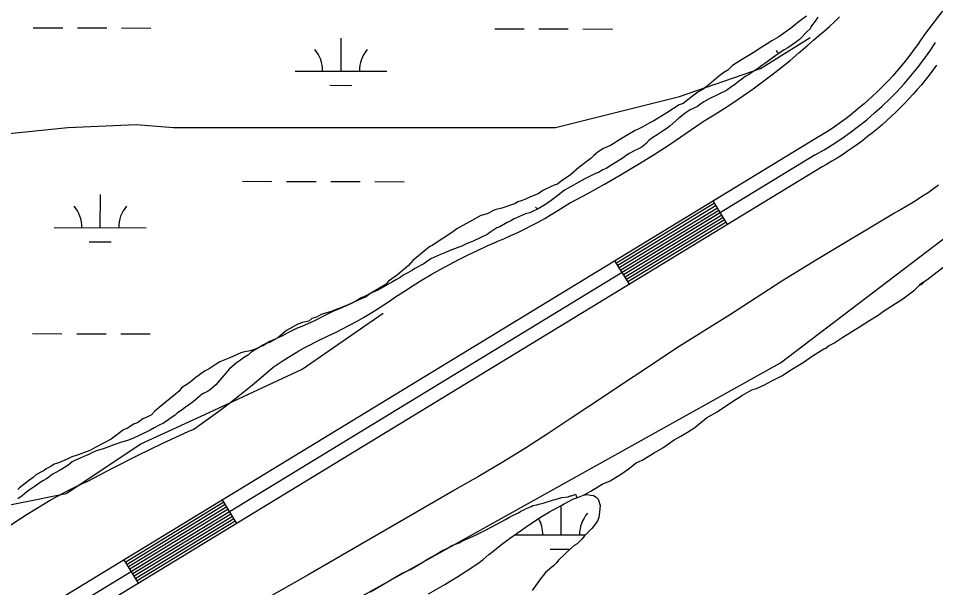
# Model space of a CAD drawing. Extents: x 3180038 to 3217926, y 922069 to 947485.
# Drawn here: x 3193291 to 3194289, y 935209 to 935828 of the extents above; entities that cross this region are included whole.
import ezdxf

# ---------------------------------------------------------------- set-up
doc = ezdxf.new("R2010")
doc.units = 0
for name, color, linetype in [('V-LEVE-TOET', 7, 'Continuous'), ('V-ROAD-CNTR', 7, 'Continuous'), ('V-SITE-VEGE', 7, 'Continuous'), ('V-TOPO-SHOR', 7, 'Continuous'), ('V-WETL-SWMP', 7, 'Continuous')]:
    doc.layers.add(name, color=color, linetype=linetype)

msp = doc.modelspace()

# ---------------------------------------------------------------- linework, layer by layer
at = {"layer": 'V-LEVE-TOET'}
for points in [[(3193360.51, 935322.55), (3193366.47, 935325.33), (3193366.47, 935325.33), (3193393.37, 935339.48), (3193420.51, 935353.17), (3193447.89, 935366.38), (3193475.5, 935379.1), (3193481.49, 935381.79), (3193481.49, 935381.79), (3193494.59, 935390.96), (3193507.52, 935400.35), (3193520.29, 935409.97), (3193532.88, 935419.81), (3193545.3, 935429.87), (3193557.55, 935440.15), (3193567.78, 935449.02), (3193567.78, 935449.02), (3193573.29, 935452.76), (3193578.86, 935456.41), (3193584.49, 935459.97), (3193590.19, 935463.42), (3193595.94, 935466.78), (3193601.75, 935470.03), (3193607.62, 935473.19), (3193613.53, 935476.24), (3193619.51, 935479.19), (3193625.53, 935482.04), (3193627.86, 935483.11), (3193627.86, 935483.11), (3193635.65, 935486.87), (3193643.37, 935490.76), (3193651.03, 935494.79), (3193658.61, 935498.94), (3193666.13, 935503.23), (3193673.57, 935507.64), (3193680.93, 935512.18), (3193688.21, 935516.84), (3193695.41, 935521.63), (3193701.15, 935525.57), (3193701.15, 935525.57), (3193710.63, 935531.88), (3193720.23, 935538.01), (3193729.93, 935543.98), (3193739.74, 935549.78), (3193749.64, 935555.4), (3193759.64, 935560.85), (3193769.74, 935566.13), (3193779.92, 935571.23), (3193790.19, 935576.15), (3193800.55, 935580.89), (3193810.99, 935585.45), (3193811.39, 935585.62), (3193811.39, 935585.62), (3193818.99, 935588.85), (3193826.53, 935592.22), (3193834, 935595.71), (3193841.42, 935599.33), (3193848.77, 935603.08), (3193856.06, 935606.96), (3193863.27, 935610.97), (3193870.42, 935615.1), (3193877.49, 935619.35), (3193884.49, 935623.73), (3193891.41, 935628.23), (3193891.6, 935628.35), (3193891.6, 935628.35), (3193910.11, 935638.13), (3193928.44, 935648.23), (3193946.59, 935658.64), (3193964.55, 935669.38), (3193982.33, 935680.42), (3193999.91, 935691.77), (3194017.29, 935703.43), (3194034.46, 935715.39), (3194036.85, 935717.09), (3194036.85, 935717.09), (3194047.71, 935723.65), (3194058.45, 935730.4), (3194069.08, 935737.33), (3194079.58, 935744.45), (3194089.96, 935751.76), (3194100.2, 935759.24), (3194110.32, 935766.9), (3194120.3, 935774.74), (3194130.14, 935782.74), (3194139.84, 935790.92), (3194149.4, 935799.27), (3194155.5, 935804.76), (3194155.5, 935804.76), (3194161.4, 935809.62), (3194167.2, 935814.59), (3194172.93, 935819.66), (3194178.56, 935824.82), (3194184.1, 935830.09)], [(3194291.77, 935647.05), (3194286.05, 935642.92), (3194280.26, 935638.88), (3194274.4, 935634.94), (3194268.48, 935631.11), (3194262.49, 935627.38), (3194256.43, 935623.76), (3194250.32, 935620.24), (3194244.14, 935616.83), (3194243.85, 935616.68), (3194243.85, 935616.68), (3194159.63, 935566.33), (3194121.39, 935542.81), (3194121.39, 935542.81), (3194065.52, 935506.52), (3194009.46, 935471.44), (3194009.46, 935471.44), (3193910.1, 935405.78), (3193891.96, 935393.62), (3193891.96, 935393.62), (3193867.25, 935377.15), (3193842.25, 935361.12), (3193816.98, 935345.52), (3193791.44, 935330.37), (3193765.64, 935315.67), (3193765.35, 935315.51), (3193765.35, 935315.51), (3193606.66, 935223.69), (3193606.66, 935223.69), (3193500.07, 935163.28)], [(3193194.91, 935205.65), (3193201.98, 935212.48), (3193209.16, 935219.18), (3193216.46, 935225.76), (3193223.88, 935232.2), (3193231.41, 935238.52), (3193239.05, 935244.71), (3193244.39, 935248.91), (3193244.39, 935248.91), (3193252.06, 935255.09), (3193259.83, 935261.14), (3193267.71, 935267.04), (3193275.68, 935272.81), (3193283.76, 935278.44), (3193291.94, 935283.93), (3193300.2, 935289.28), (3193308.56, 935294.48), (3193317.01, 935299.53), (3193325.55, 935304.44), (3193334.17, 935309.19), (3193342.88, 935313.8), (3193351.66, 935318.25), (3193360.51, 935322.55)]]:
    msp.add_lwpolyline(points, dxfattribs=at)
at = {"layer": 'V-ROAD-CNTR'}
for p, q in [((3194062.12, 935604.26), (3194046.52, 935629.88)), ((3193955.37, 935539.25), (3193939.76, 935564.87)), ((3193528.33, 935279.18), (3193512.72, 935304.8)), ((3193421.57, 935214.16), (3193405.96, 935239.78))]:
    msp.add_line(p, q, dxfattribs=at)
for points in [[(3195060.56, 936838.56), (3194276.3, 935810.98), (3194272.52, 935805.24), (3194269, 935800.16)], [(3194269, 935800.16), (3194265.34, 935795.06), (3194261.63, 935790), (3194257.84, 935785.09), (3194253.93, 935780.2), (3194249.96, 935775.35), (3194245.93, 935770.64), (3194241.79, 935765.99), (3194237.55, 935761.37), (3194233.23, 935756.84), (3194228.87, 935752.37), (3194224.43, 935748.02), (3194219.92, 935743.75), (3194215.27, 935739.52), (3194210.61, 935735.37), (3194205.85, 935731.32), (3194201.06, 935727.36), (3194196.15, 935723.48), (3194191.19, 935719.68), (3194186.17, 935715.95), (3194181.11, 935712.36), (3194175.94, 935708.82), (3194170.76, 935705.37), (3194165.48, 935702.03), (3194160.14, 935698.75), (3194154.76, 935695.6), (3194149.88, 935692.83), (3192975.75, 934977.79)], [(3194289.62, 935777.43), (3194285.6, 935771.96), (3194281.44, 935766.56), (3194277.26, 935761.34), (3194272.97, 935756.09), (3194268.53, 935750.91), (3194264.06, 935745.88), (3194259.46, 935740.87), (3194254.83, 935736.01), (3194250.12, 935731.18), (3194245.23, 935726.39), (3194240.32, 935721.76), (3194235.35, 935717.23), (3194230.31, 935712.74), (3194225.12, 935708.33), (3194219.92, 935704.03), (3194214.58, 935699.81), (3194209.25, 935695.72), (3194203.8, 935691.68), (3194198.27, 935687.75), (3194192.72, 935683.95), (3194187.09, 935680.2), (3194181.35, 935676.57), (3194175.58, 935673.03), (3194169.75, 935669.61), (3194165.09, 935666.97), (3192992.34, 934952.76)], [(3194157.49, 935679.9), (3192984.04, 934965.27)], [(3194048.08, 935627.32), (3193941.32, 935562.31)], [(3194049.64, 935624.76), (3193942.88, 935559.74)], [(3194051.2, 935622.2), (3193944.44, 935557.18)], [(3194052.76, 935619.64), (3193946, 935554.62)], [(3194054.32, 935617.07), (3193947.56, 935552.06)], [(3194055.88, 935614.51), (3193949.12, 935549.49)], [(3194057.44, 935611.95), (3193950.69, 935546.93)], [(3194059, 935609.39), (3193952.25, 935544.37)], [(3194060.57, 935606.82), (3193953.81, 935541.81)], [(3193514.28, 935302.24), (3193407.52, 935237.22)], [(3193515.84, 935299.68), (3193409.08, 935234.66)], [(3193517.4, 935297.11), (3193410.64, 935232.1)], [(3193518.96, 935294.55), (3193412.21, 935229.53)], [(3193520.52, 935291.99), (3193413.77, 935226.97)], [(3193522.08, 935289.43), (3193415.33, 935224.41)], [(3193523.65, 935286.87), (3193416.89, 935221.85)], [(3193525.21, 935284.3), (3193418.45, 935219.29)], [(3193526.77, 935281.74), (3193420.01, 935216.72)]]:
    msp.add_lwpolyline(points, dxfattribs=at)
msp.add_arc((3193976.12, 936005.46), 372.67, 299.12226, 326.96521, dxfattribs=at)
at = {"layer": 'V-SITE-VEGE'}
for points in [[(3194147.96, 935830.69), (3194142.93, 935827.24), (3194138.74, 935823.81), (3194132.04, 935818.65), (3194117.8, 935808.33), (3194110.24, 935804.01), (3194105.21, 935800.56), (3194099.33, 935797.11), (3194090.11, 935791.08), (3194077.52, 935783.31), (3194071.64, 935779.86), (3194067.45, 935777.27), (3194062.44, 935772.13), (3194058.24, 935769.54), (3194052.38, 935765.24), (3194042.34, 935756.66), (3194035.64, 935751.51), (3194029.76, 935748.05), (3194023.9, 935743.75), (3194013.84, 935736.02), (3194009.64, 935734.27), (3193996.22, 935725.65), (3193981.95, 935717.02), (3193976.91, 935714.42), (3193969.35, 935710.1), (3193964.31, 935707.5), (3193961.79, 935706.62), (3193947.52, 935697.99), (3193934.93, 935690.23), (3193927.37, 935686.75), (3193921.49, 935683.3), (3193916.47, 935679.01), (3193913.97, 935676.44), (3193900.57, 935666.13), (3193891.36, 935658.4), (3193881.3, 935651.52), (3193877.11, 935648.08), (3193873.74, 935647.19), (3193870.38, 935645.46), (3193861.14, 935641.12), (3193856.11, 935637.67), (3193847.69, 935634.19), (3193841.81, 935631.58), (3193837.6, 935629.84), (3193834.23, 935628.95), (3193831.71, 935627.23), (3193816.56, 935621.96), (3193808.97, 935620.18), (3193800.57, 935615.85), (3193793.83, 935614.07), (3193787.95, 935610.62), (3193767.8, 935599.38), (3193761.93, 935595.08), (3193753.54, 935589.9), (3193740.97, 935581.29), (3193738.44, 935580.41), (3193720.03, 935564.96), (3193715.02, 935559.83), (3193703.31, 935549.54), (3193693.25, 935542.65), (3193690.76, 935539.24), (3193673.13, 935528.87), (3193668.95, 935525.44), (3193662.21, 935522.82), (3193658.85, 935521.09), (3193649.6, 935516.74)], [(3194270.85, 935538.26), (3194271.94, 935539), (3194273.03, 935539.01), (3194275.19, 935541.23), (3194271.94, 935539), (3194270.84, 935538.99), (3194278.8, 935544.19), (3194298.29, 935559.01)], [(3193673.68, 935204.79), (3193708.38, 935224.94), (3193717.32, 935229.21), (3193729, 935235.92), (3193735.87, 935240.51), (3193745.49, 935245.82), (3193750.64, 935249), (3193758.21, 935252.55), (3193762.33, 935255.03), (3193770.25, 935258.24), (3193772.99, 935260), (3193788.14, 935266.42), (3193798.11, 935271.39), (3193811.17, 935278.47), (3193820.8, 935283.44), (3193824.23, 935285.55), (3193829.05, 935288.04), (3193831.45, 935289.45), (3193834.89, 935290.88), (3193837.3, 935292.64), (3193840.74, 935294.07), (3193843.14, 935295.48), (3193845.21, 935296.2), (3193848.65, 935297.62), (3193850.37, 935298.68), (3193854.86, 935299.43), (3193856.93, 935300.15), (3193861.76, 935301.25), (3193872.78, 935304.84), (3193874.86, 935305.22), (3193878.3, 935306.3), (3193882.1, 935307.38), (3193888.66, 935308.16), (3193891.07, 935309.22), (3193892.45, 935309.24), (3193896.93, 935311.03), (3193898.38, 935307.2), (3193905.67, 935309.98), (3193913.63, 935314.46), (3193925.93, 935321.9), (3193934.63, 935325.65), (3193946.92, 935333.09), (3193954.15, 935338.28), (3193962.81, 935344.95), (3193969.33, 935347.94), (3193982.34, 935356.12), (3193991.76, 935361.34), (3194004.04, 935370.24), (3194011.27, 935373.97), (3194018.51, 935378.43), (3194026.46, 935383.63), (3194039.45, 935394), (3194051.02, 935400.7), (3194067.65, 935411.84), (3194078.49, 935418.53), (3194088.62, 935424.49), (3194093.7, 935426.01), (3194102.4, 935429.76), (3194110.36, 935434.23), (3194121.95, 935440.21), (3194129.9, 935445.41), (3194144.37, 935454.33), (3194155.2, 935461.76), (3194166.77, 935469.19), (3194168.95, 935469.94), (3194171.84, 935472.17), (3194177.63, 935475.15), (3194187.75, 935481.84), (3194205.83, 935493), (3194215.95, 935499.68), (3194226.08, 935505.64), (3194231.85, 935510.08), (3194252.82, 935523.46), (3194265.82, 935533.09), (3194270.85, 935538.26)], [(3193649.6, 935516.74), (3193631.09, 935509.75), (3193620.14, 935506.23), (3193615.1, 935503.63), (3193610.05, 935501.88), (3193606.7, 935499.3), (3193599.96, 935497.53), (3193594.91, 935495.77), (3193582.31, 935488.85), (3193573.1, 935481.13), (3193567.23, 935477.67), (3193563.87, 935475.94), (3193561.34, 935475.06), (3193557.15, 935472.48), (3193554.62, 935471.6), (3193549.58, 935469), (3193544.53, 935467.25), (3193541.16, 935466.36), (3193535.25, 935465.44), (3193532.72, 935464.56), (3193520.95, 935459.35), (3193510.01, 935454.98), (3193505.82, 935452.39), (3193498.27, 935447.23), (3193493.23, 935444.63), (3193482.33, 935436.88), (3193477.31, 935432.59), (3193472.28, 935429.15), (3193468.09, 935426.56), (3193465.6, 935423.15), (3193463.92, 935421.43), (3193443.84, 935405.12), (3193438.82, 935400.83), (3193435.48, 935397.41), (3193430.43, 935394.81), (3193426.23, 935393.07), (3193420.36, 935388.77), (3193416.16, 935387.02), (3193413.64, 935385.3), (3193409.45, 935382.71), (3193405.24, 935380.97), (3193391.84, 935370.66), (3193375.03, 935361.99), (3193369.99, 935359.39), (3193366.63, 935357.66), (3193354.85, 935353.29), (3193348.95, 935351.52), (3193343.91, 935348.93), (3193335.5, 935345.44), (3193332.13, 935344.55), (3193329.6, 935343.67), (3193326.25, 935341.1), (3193321.21, 935338.5), (3193318.7, 935336.77), (3193315.34, 935335.04), (3193309.46, 935331.59), (3193306.96, 935329.02), (3193301.93, 935325.58), (3193291.88, 935317.84), (3193290.2, 935316.13)]]:
    msp.add_lwpolyline(points, dxfattribs=at)
msp.add_lwpolyline([(3194271.94, 935539), (3194275.19, 935541.23), (3194273.03, 935539.01)], close=True, dxfattribs=at)
at = {"layer": 'V-TOPO-SHOR'}
for points in [[(3192658.85, 935733.28), (3192783.83, 935723.15), (3192868.28, 935706.26), (3192935.84, 935696.12), (3193010.16, 935692.75), (3193111.5, 935696.12), (3193199.32, 935702.88), (3193277.02, 935702.88), (3193344.57, 935709.64), (3193418.89, 935713.01), (3193459.42, 935709.64), (3193874.91, 935709.64), (3194010.03, 935743.41), (3194097.86, 935773.82), (3194151.9, 935807.6)], [(3192984.82, 934568.73), (3193038.87, 934757.9), (3193119.94, 934859.24), (3193248.3, 934974.09), (3193525.29, 935122.72), (3194119.81, 935453.76), (3194430.59, 935690.21), (3194565.7, 935800.84), (3194950.79, 935483.31), (3195008.21, 935425.89), (3195052.13, 935368.46), (3195058.88, 935344.82), (3195075.29, 935323.56)], [(3192290.65, 934983.38), (3192491.64, 935149.74), (3192586.22, 935237.57), (3193011.85, 935480.78), (3193079.41, 935487.54), (3193153.72, 935392.95), (3193187.5, 935305.13), (3193241.55, 935291.61), (3193342.89, 935311.88), (3193423.96, 935365.93), (3193498.27, 935399.71), (3193599.61, 935447), (3193687.44, 935507.8)]]:
    msp.add_lwpolyline(points, dxfattribs=at)
at = {"layer": 'V-WETL-SWMP'}
for p, q in [((3193307, 935818.22), (3193339, 935818.15)), ((3193355, 935818.11), (3193387, 935818.04)), ((3193403, 935818), (3193435, 935817.93)), ((3193808.91, 935817.09), (3193840.91, 935817.02)), ((3193856.91, 935816.98), (3193888.91, 935816.91)), ((3193904.91, 935816.87), (3193936.91, 935816.8)), ((3193641.74, 935771.04), (3193641.82, 935807.04)), ((3193591.74, 935771.15), (3193691.74, 935770.92)), ((3193629.7, 935755.63), (3193653.7, 935755.58)), ((3193534.62, 935651.21), (3193566.62, 935651.14)), ((3193582.62, 935651.1), (3193614.62, 935651.03)), ((3193630.62, 935650.99), (3193662.62, 935650.92)), ((3193678.62, 935650.89), (3193710.62, 935650.81)), ((3193379.92, 935600.82), (3193380, 935636.82)), ((3193329.92, 935600.93), (3193429.92, 935600.71)), ((3193367.88, 935585.42), (3193391.88, 935585.36)), ((3193306.25, 935485.56), (3193338.25, 935485.48)), ((3193354.25, 935485.45), (3193386.25, 935485.38)), ((3193402.25, 935485.34), (3193434.25, 935485.27)), ((3193881.19, 935266.78), (3193881.26, 935298.76)), ((3193831.19, 935266.89), (3193907.63, 935266.72)), ((3193869.16, 935251.37), (3193891.03, 935251.32))]:
    msp.add_line(p, q, dxfattribs=at)
for points in [[(3194160.28, 935829.78), (3194157.51, 935825.31), (3194153.54, 935820.43), (3194151.97, 935817.18), (3194148.78, 935814.32), (3194140.42, 935805.35), (3194136.03, 935802.07), (3194132.43, 935799.6), (3194127.63, 935796.32), (3194123.63, 935794.25), (3194119.23, 935790.97), (3194114.83, 935788.1), (3194108.04, 935783.17), (3194102.84, 935779.48), (3194099.65, 935777.02), (3194094.45, 935773.33), (3194088.85, 935770.04), (3194084.85, 935767.16), (3194081.25, 935765.1), (3194077.66, 935762.24), (3194073.66, 935759.37), (3194071.27, 935757.32), (3194065.27, 935753.21), (3194061.28, 935750.34)], [(3194061.28, 935750.34), (3194058.07, 935748.69), (3194054.87, 935747.04), (3194051.26, 935745.38), (3194042.04, 935740.83), (3194036.44, 935737.54), (3194033.24, 935735.48), (3194029.65, 935732.62), (3194021.63, 935728.89), (3194016.03, 935725.19), (3194012.04, 935721.92), (3194009.24, 935719.86), (3193999.67, 935711.68), (3193996.08, 935708.82), (3193993.28, 935706.77), (3193990.08, 935704.71), (3193985.68, 935701.83), (3193980.88, 935698.95), (3193976.48, 935695.67), (3193973.7, 935692.41), (3193969.31, 935688.73), (3193966.11, 935687.08), (3193961.3, 935684.6), (3193955.29, 935681.3), (3193951.7, 935678.84), (3193948.5, 935676.78), (3193942.9, 935673.08), (3193940.1, 935671.44), (3193936.5, 935668.97), (3193930.09, 935665.26), (3193926.49, 935663.61), (3193921.68, 935660.73), (3193918.47, 935659.88), (3193914.87, 935657.82), (3193906.85, 935654.09), (3193900.45, 935650.38), (3193897.25, 935648.33), (3193892.04, 935645.44), (3193888.84, 935643.79), (3193884.83, 935641.72), (3193878.05, 935635.99), (3193873.25, 935632.71), (3193870.46, 935630.26), (3193865.26, 935626.56), (3193862.46, 935624.92), (3193856.06, 935621.21), (3193850.04, 935618.31), (3193847.24, 935617.07), (3193842.42, 935615.8), (3193832.79, 935611.65), (3193829.98, 935610.4), (3193826.38, 935608.34), (3193822.38, 935606.28), (3193814.37, 935601.74), (3193811.16, 935600.49), (3193804.76, 935596.38), (3193800.76, 935593.51), (3193793.95, 935590.2), (3193785.54, 935586.07), (3193781.92, 935584.81), (3193777.11, 935582.74), (3193773.91, 935581.08), (3193765.08, 935577.75), (3193759.46, 935575.66), (3193755.45, 935574), (3193749.83, 935571.51), (3193740.21, 935567.36), (3193736.21, 935564.89), (3193731.81, 935561.61), (3193722.21, 935556.25), (3193719.4, 935554.61), (3193714.6, 935551.73), (3193710.19, 935549.66), (3193706.2, 935546.78), (3193702.2, 935544.32), (3193697.79, 935541.84), (3193681.78, 935532.77), (3193676.56, 935530.69), (3193672.15, 935528.62), (3193669.35, 935526.98), (3193666.54, 935525.73), (3193663.74, 935524.49), (3193657.74, 935520.78), (3193653.73, 935518.72), (3193649.72, 935517.06), (3193646.51, 935515.4), (3193640.9, 935512.92), (3193632.88, 935509.59), (3193627.67, 935507.11), (3193622.06, 935504.22), (3193616.45, 935501.32), (3193612.84, 935499.67), (3193599.21, 935493.45), (3193594, 935491.37), (3193588.39, 935488.48), (3193584.78, 935486.82), (3193580.78, 935484.76), (3193577.97, 935483.11), (3193571.56, 935480.21), (3193566.75, 935478.13), (3193563.94, 935476.89)], [(3193563.94, 935476.89), (3193560.74, 935475.24), (3193556.73, 935473.17), (3193553.93, 935471.12), (3193543.93, 935465.35), (3193541.14, 935462.49), (3193535.54, 935459.2), (3193532.34, 935456.74), (3193527.94, 935453.87), (3193519.96, 935446.91), (3193516.39, 935442.43), (3193514.01, 935439.58), (3193509.63, 935434.69), (3193505.66, 935429.8), (3193499.68, 935424.89), (3193496.48, 935422.84), (3193491.27, 935419.95), (3193488.47, 935417.9), (3193481.29, 935411.76), (3193474.5, 935406.84), (3193472.9, 935406.01), (3193470.11, 935403.56), (3193467.31, 935401.51), (3193463.71, 935399.05), (3193461.32, 935397), (3193457.32, 935394.53), (3193454.53, 935392.08), (3193448.52, 935388.38), (3193444.12, 935385.9), (3193438.51, 935383.01), (3193434.11, 935380.54), (3193422.89, 935375.16), (3193416.87, 935372.26), (3193414.07, 935371.02), (3193409.65, 935369.35), (3193400.82, 935366.82), (3193396.8, 935365.56), (3193393.59, 935364.31), (3193389.18, 935362.64), (3193381.95, 935360.14), (3193375.52, 935358.04), (3193370.71, 935355.97), (3193367.51, 935354.31), (3193364.7, 935353.07), (3193357.88, 935350.16), (3193352.27, 935347.67), (3193349.47, 935346.03), (3193346.27, 935343.57), (3193342.68, 935341.1), (3193336.28, 935336.99), (3193330.67, 935334.1), (3193327.46, 935332.45), (3193323.87, 935329.58), (3193321.48, 935327.54), (3193318.27, 935325.89), (3193314.67, 935323.82), (3193309.08, 935319.72), (3193304.68, 935316.85), (3193301.48, 935314.79), (3193297.49, 935311.52), (3193295.1, 935309.07), (3193290.3, 935305.78)], [(3193737.01, 935202.66), (3193754.62, 935212.9), (3193762.27, 935217.62), (3193767.63, 935220.77), (3193779.1, 935227.85), (3193789.42, 935234.92), (3193792.1, 935236.88), (3193796.3, 935240.02), (3193802.4, 935245.49), (3193806.98, 935248.63), (3193815, 935255.28), (3193824.92, 935262.73), (3193833.33, 935268.61), (3193837.92, 935271.76), (3193842.12, 935274.89), (3193846.71, 935278.03), (3193860.47, 935287.07), (3193868.51, 935291.79), (3193872.33, 935294.15), (3193877.31, 935296.53), (3193879.99, 935298.1), (3193884.59, 935300.47), (3193889.95, 935303.24), (3193893.78, 935305.6), (3193898.38, 935307.2), (3193905.67, 935309.98), (3193909.52, 935310.8), (3193913.38, 935310.08), (3193916.47, 935309.73), (3193919.19, 935307.84), (3193921.53, 935305.55), (3193923.54, 935298.64), (3193922.86, 935291.69), (3193922.16, 935285.52), (3193920.67, 935282.03), (3193917.64, 935277.37), (3193914.6, 935273.86), (3193906.61, 935265.67), (3193903.57, 935262.16), (3193898.62, 935257.09), (3193895.17, 935255.12), (3193892.12, 935252.38), (3193878.41, 935239.11), (3193876.51, 935236.77), (3193872.7, 935233.25), (3193868.89, 935229.74), (3193864.31, 935225.83), (3193861.65, 935222.71), (3193858.62, 935218.82), (3193849.52, 935206.37)]]:
    msp.add_lwpolyline(points, dxfattribs=at)
for centre, start, end in [((3193586.5, 935771.64), 359.09904, 40.6427), ((3193696.98, 935771.39), 139.09899, 180.64264), ((3194088.4, 935770.5), 33.69703, 40.6427), ((3193324.68, 935601.42), 359.09904, 40.6427), ((3193435.16, 935601.17), 139.09899, 180.64264), ((3193826.58, 935600.29), 35.7266, 40.6427), ((3193936.44, 935267.13), 139.09901, 180.64267), ((3193825.95, 935267.38), 359.09901, 29.24221)]:
    msp.add_arc(centre, 35.25, start, end, dxfattribs=at)

doc.saveas('drawing.dxf')
